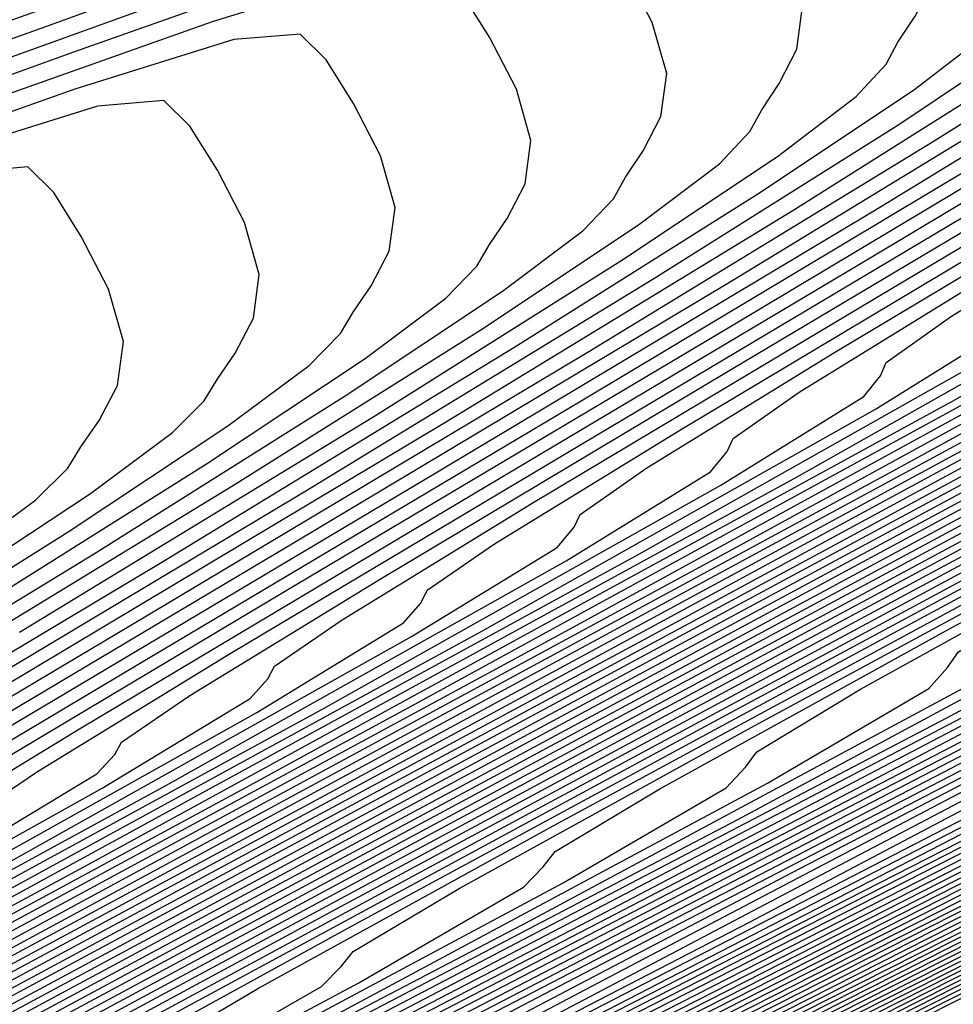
# Model space of a CAD drawing. Extents: x 3249832 to 3255657, y 13789405 to 13793316.
# Tile 466 of 656: x 3254727.08 to 3254730.34, y 13790595.91 to 13790599.34. Entities that reach past the tile are written whole.
import ezdxf

# ---------------------------------------------------------------- set-up
doc = ezdxf.new("R2010")
doc.units = 0
doc.header["$LTSCALE"] = 100
doc.header["$MEASUREMENT"] = 0
for name, color, linetype in [('GRATIO_CON', 10, 'CONTINUOUS'), ('GRATIO_ICON', 7, 'CONTINUOUS'), ('TARGETS_EAST', 7, 'CONTINUOUS')]:
    doc.layers.add(name, color=color, linetype=linetype)

# ---------------------------------------------------------------- blocks, each defined once
blk = doc.blocks.new('Gratio_032316_contours')
at = {"layer": 'GRATIO_CON', "color": 1, "linetype": 'Continuous', "flags": 128}
for points in [[(3254686.5494, 13790574.5139), (3254694.7957, 13790578.466), (3254702.0703, 13790581.9589), (3254707.8835, 13790584.7544), (3254711.9397, 13790586.7079), (3254714.2907, 13790587.8464), (3254716.3774, 13790588.8837), (3254719.9879, 13790590.7055), (3254726.3253, 13790593.905), (3254734.251, 13790597.9066), (3254742.0413, 13790601.8426), (3254748.2824, 13790605.0018)], [(3254687.5668, 13790575.0197), (3254695.7715, 13790578.9516), (3254702.8378, 13790582.344), (3254708.3569, 13790584.9979), (3254712.1472, 13790586.8234), (3254714.3412, 13790587.8862), (3254716.3265, 13790588.8738), (3254719.8043, 13790590.6289), (3254725.9199, 13790593.7165), (3254733.5931, 13790597.5908), (3254741.1877, 13790601.428), (3254747.3531, 13790604.5492)], [(3254688.5842, 13790575.5255), (3254696.7473, 13790579.4371), (3254703.6054, 13790582.7292), (3254708.8303, 13790585.2414), (3254712.3547, 13790586.9389), (3254714.3917, 13790587.9261), (3254716.2755, 13790588.8639), (3254719.6207, 13790590.5522), (3254725.5145, 13790593.528), (3254732.9352, 13790597.2749), (3254740.334, 13790601.0134), (3254746.4237, 13790604.0966)], [(3254689.6015, 13790576.0313), (3254697.7231, 13790579.9226), (3254704.3729, 13790583.1143), (3254709.3036, 13790585.4849), (3254712.5622, 13790587.0544), (3254714.4422, 13790587.966), (3254716.2246, 13790588.8539), (3254719.4371, 13790590.4756), (3254725.1091, 13790593.3394), (3254732.2773, 13790596.959), (3254739.4803, 13790600.5988), (3254745.4944, 13790603.644)], [(3254691.6363, 13790577.0429), (3254699.6748, 13790580.8937), (3254705.908, 13790583.8846), (3254710.2504, 13790585.9718), (3254712.9771, 13790587.2855), (3254714.5432, 13790588.0457), (3254716.1228, 13790588.834), (3254719.0698, 13790590.3223), (3254724.2982, 13790592.9624), (3254730.9614, 13790596.3272), (3254737.7729, 13790599.7696), (3254743.6357, 13790602.7387), (3254748.2126, 13790605.0675)], [(3254692.6536, 13790577.5487), (3254700.6506, 13790581.3793), (3254706.6756, 13790584.2697), (3254710.7238, 13790586.2153), (3254713.1846, 13790587.401), (3254714.5937, 13790588.0856), (3254716.0719, 13790588.8241), (3254718.8862, 13790590.2456), (3254723.8928, 13790592.7739), (3254730.3035, 13790596.0113), (3254736.9192, 13790599.355), (3254742.7064, 13790602.2861), (3254747.295, 13790604.6208)], [(3254685.2107, 13790574.0117), (3254693.671, 13790578.0546), (3254701.6264, 13790581.8648), (3254707.4431, 13790584.6548), (3254711.1972, 13790586.4588), (3254713.3921, 13790587.5165), (3254714.6442, 13790588.1255), (3254716.0209, 13790588.8142), (3254718.7026, 13790590.169), (3254723.4874, 13790592.5853), (3254729.6456, 13790595.6954), (3254736.0655, 13790598.9404), (3254741.777, 13790601.8334), (3254746.3775, 13790604.1742)], [(3254686.1555, 13790574.4828), (3254694.6884, 13790578.5604), (3254702.6022, 13790582.3504), (3254708.2106, 13790585.04), (3254711.6706, 13790586.7023), (3254713.5996, 13790587.6321), (3254714.6947, 13790588.1653), (3254715.97, 13790588.8042), (3254718.519, 13790590.0923), (3254723.082, 13790592.3968), (3254728.9877, 13790595.3795), (3254735.2118, 13790598.5259), (3254740.8477, 13790601.3808), (3254745.4599, 13790603.7275)], [(3254688.0451, 13790575.4249), (3254696.7231, 13790579.572), (3254704.5538, 13790583.3214), (3254709.7457, 13790585.8102), (3254712.6173, 13790587.189), (3254714.0145, 13790587.8622), (3254714.6772, 13790588.1834), (3254714.921, 13790588.3035), (3254714.9555, 13790588.3228), (3254715.0737, 13790588.3847), (3254715.9023, 13790588.8045), (3254718.1514, 13790589.9405), (3254722.271, 13790592.0202), (3254727.6719, 13790594.7478), (3254733.5044, 13790597.6967), (3254738.989, 13790600.4756), (3254743.6248, 13790602.8341), (3254746.9805, 13790604.5574)], [(3254688.9898, 13790575.8959), (3254697.7405, 13790580.0778), (3254705.5297, 13790583.8072), (3254710.5133, 13790586.1957), (3254713.0907, 13790587.4331), (3254714.222, 13790587.9784), (3254714.7343, 13790588.2272), (3254714.9226, 13790588.3206), (3254714.9492, 13790588.336), (3254715.0608, 13790588.3945), (3254715.8434, 13790588.791), (3254717.9677, 13790589.864), (3254721.8656, 13790591.8317), (3254727.0139, 13790594.4319), (3254732.6507, 13790597.2821), (3254738.0597, 13790600.0229), (3254742.7072, 13790602.3875), (3254746.1055, 13790604.1319)], [(3254689.9346, 13790576.367), (3254698.7579, 13790580.5836), (3254706.5055, 13790584.2927), (3254711.2809, 13790586.5807), (3254713.5641, 13790587.6764), (3254714.4295, 13790588.0938), (3254714.7913, 13790588.2703), (3254714.9242, 13790588.3372), (3254714.9428, 13790588.3489), (3254715.0479, 13790588.4041), (3254715.7845, 13790588.7774), (3254717.7841, 13790589.7874), (3254721.4602, 13790591.6432), (3254726.356, 13790594.116), (3254731.797, 13790596.8675), (3254737.1303, 13790599.5703), (3254741.7897, 13790601.9408), (3254745.2304, 13790603.7063)], [(3254690.8794, 13790576.838), (3254699.7752, 13790581.0894), (3254707.4813, 13790584.7781), (3254712.0484, 13790586.9658), (3254714.0375, 13790587.9198), (3254714.637, 13790588.2092), (3254714.8484, 13790588.3135), (3254714.9258, 13790588.3538), (3254714.9365, 13790588.3618), (3254715.0349, 13790588.4138), (3254715.7256, 13790588.7638), (3254717.6004, 13790589.7108), (3254721.0548, 13790591.4547), (3254725.6981, 13790593.8001), (3254730.9433, 13790596.4529), (3254736.201, 13790599.1177), (3254740.8721, 13790601.4941), (3254744.3553, 13790603.2808), (3254746.3031, 13790604.3029)], [(3254692.4887, 13790577.6457), (3254701.3754, 13790581.893), (3254708.9279, 13790585.5089), (3254713.1479, 13790587.5316), (3254714.7022, 13790588.2788), (3254714.9237, 13790588.3879), (3254715.009, 13790588.4331), (3254715.6077, 13790588.7367), (3254717.2331, 13790589.5577), (3254720.2439, 13790591.0777), (3254724.3823, 13790593.1684), (3254729.2359, 13790595.6237), (3254734.3423, 13790598.2124), (3254739.037, 13790600.6008), (3254742.6052, 13790602.4297), (3254744.6092, 13790603.4787), (3254745.7211, 13790604.0829)], [(3254685.5623, 13790574.3682), (3254692.9579, 13790577.8894), (3254701.6558, 13790582.0461), (3254709.0481, 13790585.5838), (3254713.1792, 13790587.561), (3254714.7014, 13790588.2896), (3254714.9188, 13790588.3948), (3254714.9975, 13790588.4372), (3254715.5498, 13790588.7195), (3254717.0499, 13790589.4795), (3254719.8386, 13790590.8887), (3254723.7244, 13790592.8524), (3254728.3822, 13790595.2091), (3254733.413, 13790597.7598), (3254738.1195, 13790600.1541), (3254741.7301, 13790602.0041), (3254743.7623, 13790603.0666), (3254744.8898, 13790603.6778)], [(3254686.1924, 13790574.6882), (3254693.4274, 13790578.1329), (3254701.9363, 13790582.1993), (3254709.1682, 13790585.6599), (3254713.2098, 13790587.5938), (3254714.6992, 13790588.3063), (3254714.9121, 13790588.4088), (3254714.9844, 13790588.4475), (3254715.4908, 13790588.7062), (3254716.8662, 13790589.403), (3254719.4332, 13790590.7003), (3254723.0664, 13790592.5365), (3254727.5286, 13790594.7946), (3254732.4837, 13790597.3072), (3254737.2019, 13790599.7074), (3254740.855, 13790601.5786), (3254742.9154, 13790602.6545), (3254744.0584, 13790603.2727), (3254745.2603, 13790603.921)], [(3254686.8224, 13790575.0082), (3254693.8968, 13790578.3764), (3254702.2169, 13790582.3524), (3254709.2883, 13790585.736), (3254713.2404, 13790587.6267), (3254714.6969, 13790588.3229), (3254714.9054, 13790588.4228), (3254714.9712, 13790588.4578), (3254715.4318, 13790588.693), (3254716.6825, 13790589.3266), (3254719.0277, 13790590.5118), (3254722.4085, 13790592.2206), (3254726.6749, 13790594.38), (3254731.5543, 13790596.8545), (3254736.2844, 13790599.2608), (3254739.9799, 13790601.153), (3254742.0685, 13790602.2424), (3254743.2271, 13790602.8675), (3254744.4453, 13790603.5235), (3254746.4302, 13790604.5655)], [(3254688.0825, 13790575.6481), (3254694.8356, 13790578.8633), (3254702.778, 13790582.6587), (3254709.5285, 13790585.8883), (3254713.3016, 13790587.6925), (3254714.6925, 13790588.3563), (3254714.8919, 13790588.4508), (3254714.9449, 13790588.4784), (3254715.3138, 13790588.6665), (3254716.3151, 13790589.1737), (3254718.2169, 13790590.1349), (3254721.0927, 13790591.5889), (3254724.9675, 13790593.5508), (3254729.6956, 13790595.9493), (3254734.4493, 13790598.3674), (3254738.2298, 13790600.3019), (3254740.3746, 13790601.4183), (3254741.5643, 13790602.0572), (3254742.8154, 13790602.7285), (3254744.8542, 13790603.7972)], [(3254688.7126, 13790575.9681), (3254695.3051, 13790579.1068), (3254703.0585, 13790582.8118), (3254709.6486, 13790585.9644), (3254713.3321, 13790587.7254), (3254714.6902, 13790588.373), (3254714.8852, 13790588.4648), (3254714.9318, 13790588.4887), (3254715.2548, 13790588.6532), (3254716.1314, 13790589.0973), (3254717.8114, 13790589.9464), (3254720.4348, 13790591.273), (3254724.1138, 13790593.1362), (3254728.7663, 13790595.4966), (3254733.5317, 13790597.9207), (3254737.3547, 13790599.8764), (3254739.5277, 13790601.0062), (3254740.733, 13790601.6521), (3254742.0005, 13790602.331), (3254744.0662, 13790603.4131), (3254746.4898, 13790604.6831)], [(3254689.3426, 13790576.2881), (3254695.7745, 13790579.3503), (3254703.3391, 13790582.965), (3254709.7687, 13790586.0406), (3254713.3627, 13790587.7583), (3254714.688, 13790588.3896), (3254714.8784, 13790588.4788), (3254714.9186, 13790588.4989), (3254715.1958, 13790588.64), (3254715.9477, 13790589.0209), (3254717.406, 13790589.758), (3254719.7768, 13790590.9571), (3254723.2601, 13790592.7216), (3254727.837, 13790595.044), (3254732.6141, 13790597.4741), (3254736.4797, 13790599.4508), (3254738.6808, 13790600.5941), (3254739.9016, 13790601.247), (3254741.1856, 13790601.9335), (3254743.2781, 13790603.029), (3254745.7336, 13790604.3149)], [(3254689.9727, 13790576.6081), (3254696.2439, 13790579.5938), (3254703.6196, 13790583.1181), (3254709.8888, 13790586.1167), (3254713.3933, 13790587.7912), (3254714.6858, 13790588.4063), (3254714.8717, 13790588.4927), (3254714.9055, 13790588.5092), (3254715.1367, 13790588.6267), (3254715.764, 13790588.9444), (3254717.0006, 13790589.5695), (3254719.1189, 13790590.6412), (3254722.4064, 13790592.307), (3254726.9076, 13790594.5914), (3254731.6966, 13790597.0274), (3254735.6046, 13790599.0253), (3254737.8339, 13790600.182), (3254739.0703, 13790600.8418), (3254740.3706, 13790601.5359), (3254742.4901, 13790602.6448), (3254744.9774, 13790603.9467)], [(3254691.2328, 13790577.248), (3254697.1828, 13790580.0808), (3254704.1807, 13790583.4244), (3254710.129, 13790586.269), (3254713.4545, 13790587.8569), (3254714.6813, 13790588.4397), (3254714.8582, 13790588.5207), (3254714.8792, 13790588.5298), (3254715.0187, 13790588.6002), (3254715.3966, 13790588.7916), (3254716.1897, 13790589.1926), (3254717.8031, 13790590.0095), (3254720.699, 13790591.4778), (3254725.0489, 13790593.6861), (3254729.8615, 13790596.1341), (3254733.8544, 13790598.1742), (3254736.14, 13790599.3578), (3254737.4076, 13790600.0316), (3254738.7408, 13790600.7409), (3254740.9141, 13790601.8765), (3254743.4649, 13790603.2103), (3254745.6215, 13790604.3595)], [(3254724.1196, 13790593.2335), (3254728.9439, 13790595.6874), (3254732.9794, 13790597.7486), (3254735.2931, 13790598.9457), (3254736.5762, 13790599.6264), (3254737.9258, 13790600.3434), (3254740.1261, 13790601.4924), (3254742.7087, 13790602.8421), (3254744.8926, 13790604.0046)], [(3254723.1903, 13790592.7809), (3254728.0264, 13790595.2407), (3254732.1043, 13790597.3231), (3254734.4462, 13790598.5336), (3254735.7448, 13790599.2213), (3254737.1109, 13790599.9459), (3254739.3381, 13790601.1082), (3254741.9525, 13790602.4739), (3254744.1637, 13790603.6497), (3254745.3795, 13790604.3396)], [(3254690.0632, 13790576.7709), (3254693.123, 13790578.2079), (3254698.591, 13790580.8113), (3254705.0221, 13790583.884), (3254710.4885, 13790586.4982), (3254713.5444, 13790587.9574), (3254714.6719, 13790588.4924), (3254714.8349, 13790588.5658), (3254714.9582, 13790588.6248), (3254715.8092, 13790589.0544), (3254718.1159, 13790590.2241), (3254722.2424, 13790592.3192), (3254727.097, 13790594.7881), (3254731.2239, 13790596.8948), (3254733.5977, 13790598.1207), (3254734.9133, 13790598.8161), (3254736.296, 13790599.5483), (3254738.55, 13790600.7241), (3254741.1963, 13790602.1057), (3254743.4348, 13790603.2948), (3254744.6662, 13790603.9913), (3254745.0955, 13790604.2901)], [(3254726.0488, 13790594.2943), (3254729.8279, 13790596.2235), (3254732.0087, 13790597.3498), (3254733.2637, 13790598.0124), (3254734.6661, 13790598.7533), (3254736.974, 13790599.9558), (3254739.6839, 13790601.3694), (3254741.9769, 13790602.585), (3254743.2398, 13790603.2949), (3254743.6817, 13790603.5966), (3254743.7175, 13790603.689), (3254743.7354, 13790603.7605), (3254744.0182, 13790603.959), (3254744.8221, 13790604.4219)], [(3254725.5247, 13790594.0474), (3254729.1299, 13790595.8879), (3254731.2143, 13790596.9644), (3254732.4389, 13790597.6106), (3254733.8512, 13790598.3558), (3254736.186, 13790599.5716), (3254738.9277, 13790601.0012), (3254741.248, 13790602.23), (3254742.5266, 13790602.9467), (3254742.9749, 13790603.2499), (3254743.0122, 13790603.3413), (3254743.0312, 13790603.4119), (3254743.3179, 13790603.6114), (3254744.1316, 13790604.0787), (3254745.6476, 13790604.909)], [(3254725.0006, 13790593.8006), (3254728.4319, 13790595.5522), (3254730.4198, 13790596.5789), (3254731.6141, 13790597.2088), (3254733.0362, 13790597.9583), (3254735.398, 13790599.1875), (3254738.1715, 13790600.633), (3254740.5191, 13790601.8751), (3254741.8134, 13790602.5984), (3254742.268, 13790602.9031), (3254742.3069, 13790602.9935), (3254742.327, 13790603.0633), (3254742.6177, 13790603.2637), (3254743.4411, 13790603.7356), (3254744.9748, 13790604.5749)], [(3254724.4765, 13790593.5537), (3254727.7338, 13790595.2166), (3254729.6254, 13790596.1934), (3254730.7893, 13790596.807), (3254732.2213, 13790597.5607), (3254734.6099, 13790598.8034), (3254737.4153, 13790600.2648), (3254739.7902, 13790601.5202), (3254741.1002, 13790602.2502), (3254741.5612, 13790602.5564), (3254741.6016, 13790602.6458), (3254741.6228, 13790602.7147), (3254741.9174, 13790602.9161), (3254742.7506, 13790603.3925), (3254744.302, 13790604.2409), (3254746.4073, 13790605.3777)], [(3254726.3378, 13790594.5453), (3254728.0364, 13790595.4225), (3254729.1397, 13790596.0034), (3254730.5914, 13790596.7657), (3254733.0339, 13790598.0351), (3254735.9029, 13790599.5284), (3254738.3324, 13790600.8104), (3254739.6738, 13790601.5537), (3254740.1474, 13790601.863), (3254740.191, 13790601.9504), (3254740.2145, 13790602.0175), (3254740.5169, 13790602.2209), (3254741.3696, 13790602.7062), (3254742.9564, 13790603.5729), (3254745.1093, 13790604.735)], [(3254725.6398, 13790594.2097), (3254727.242, 13790595.0371), (3254728.3149, 13790595.6016), (3254729.7765, 13790596.3682), (3254732.2459, 13790597.6509), (3254735.1467, 13790599.1602), (3254737.6035, 13790600.4555), (3254738.9606, 13790601.2055), (3254739.4406, 13790601.5162), (3254739.4857, 13790601.6027), (3254739.5103, 13790601.6689), (3254739.8166, 13790601.8732), (3254740.6791, 13790602.3631), (3254742.2835, 13790603.2388), (3254744.4603, 13790604.4136), (3254746.951, 13790605.7536)], [(3254726.4475, 13790594.6516), (3254727.4901, 13790595.1998), (3254728.9615, 13790595.9707), (3254731.4579, 13790597.2668), (3254734.3904, 13790598.792), (3254736.8745, 13790600.1006), (3254738.2473, 13790600.8573), (3254738.7337, 13790601.1695), (3254738.7804, 13790601.255), (3254738.8061, 13790601.3203), (3254739.1163, 13790601.5256), (3254739.9886, 13790602.0199), (3254741.6107, 13790602.9048), (3254743.8113, 13790604.0922), (3254746.3292, 13790605.4468)], [(3254726.6653, 13790594.798), (3254728.1466, 13790595.5731), (3254730.6698, 13790596.8826), (3254733.6342, 13790598.4238), (3254736.1456, 13790599.7456), (3254737.5341, 13790600.5091), (3254738.0268, 13790600.8228), (3254738.0751, 13790600.9073), (3254738.1019, 13790600.9716), (3254738.4161, 13790601.178), (3254739.2981, 13790601.6768), (3254740.9379, 13790602.5708), (3254743.1622, 13790603.7708), (3254745.7073, 13790605.14)], [(3254726.5167, 13790594.7781), (3254729.0938, 13790596.1143), (3254732.1218, 13790597.6874), (3254734.6878, 13790599.0358), (3254736.1077, 13790599.8126), (3254736.6131, 13790600.1293), (3254736.6645, 13790600.2119), (3254736.6935, 13790600.2744), (3254737.0155, 13790600.4827), (3254737.9171, 13790600.9906), (3254739.5923, 13790601.9027), (3254741.8642, 13790603.128), (3254744.4636, 13790604.5264), (3254747.1108, 13790605.9534)], [(3254725.7018, 13790594.3806), (3254728.3058, 13790595.7302), (3254731.3656, 13790597.3192), (3254733.9589, 13790598.6809), (3254735.3945, 13790599.4644), (3254735.9062, 13790599.7826), (3254735.9592, 13790599.8642), (3254735.9893, 13790599.9258), (3254736.3152, 13790600.1351), (3254737.2266, 13790600.6474), (3254738.9195, 13790601.5687), (3254741.2152, 13790602.8067), (3254743.8418, 13790604.2196), (3254746.5167, 13790605.6615)], [(3254724.8869, 13790593.9831), (3254727.5178, 13790595.346), (3254730.6094, 13790596.951), (3254733.23, 13790598.326), (3254734.6813, 13790599.1162), (3254735.1994, 13790599.4358), (3254735.2539, 13790599.5165), (3254735.2851, 13790599.5772), (3254735.615, 13790599.7875), (3254736.5361, 13790600.3043), (3254738.2467, 13790601.2347), (3254740.5662, 13790602.4853), (3254743.2199, 13790603.9128), (3254745.9225, 13790605.3696)], [(3254726.7297, 13790594.9619), (3254729.8532, 13790596.5828), (3254732.5011, 13790597.9711), (3254733.9681, 13790598.7679), (3254734.4925, 13790599.0891), (3254734.5486, 13790599.1688), (3254734.5809, 13790599.2286), (3254734.9147, 13790599.4398), (3254735.8456, 13790599.9612), (3254737.5738, 13790600.9006), (3254739.9172, 13790602.1639), (3254742.5981, 13790603.606), (3254745.3284, 13790605.0776)], [(3254725.1537, 13790594.1936), (3254728.3408, 13790595.8464), (3254731.0432, 13790597.2612), (3254732.5416, 13790598.0715), (3254733.0788, 13790598.3956), (3254733.138, 13790598.4734), (3254733.1725, 13790598.5314), (3254733.5142, 13790598.7446), (3254734.4647, 13790599.2749), (3254736.2282, 13790600.2326), (3254738.6192, 13790601.5211), (3254741.3544, 13790602.9924), (3254744.14, 13790604.4938), (3254746.6389, 13790605.8542)], [(3254724.3657, 13790593.8095), (3254727.5846, 13790595.4782), (3254730.3143, 13790596.9063), (3254731.8284, 13790597.7233), (3254732.3719, 13790598.0489), (3254732.4327, 13790598.1257), (3254732.4683, 13790598.1828), (3254732.8139, 13790598.397), (3254733.7742, 13790598.9318), (3254735.5554, 13790599.8985), (3254737.9702, 13790601.1997), (3254740.7326, 13790602.6856), (3254743.5459, 13790604.2018), (3254746.0696, 13790605.5755)], [(3254726.8284, 13790595.11), (3254729.5854, 13790596.5514), (3254731.1152, 13790597.375), (3254731.6651, 13790597.7022), (3254731.7274, 13790597.7779), (3254731.7641, 13790597.8342), (3254732.1136, 13790598.0493), (3254733.0837, 13790598.5886), (3254734.8826, 13790599.5645), (3254737.3212, 13790600.8783), (3254740.1107, 13790602.3788), (3254742.9517, 13790603.9099), (3254745.5004, 13790605.2968)], [(3254726.0722, 13790594.7418), (3254728.8565, 13790596.1965), (3254730.402, 13790597.0268), (3254730.9582, 13790597.3554), (3254731.0222, 13790597.4302), (3254731.0599, 13790597.4856), (3254731.4133, 13790597.7017), (3254732.3932, 13790598.2455), (3254734.2098, 13790599.2305), (3254736.6721, 13790600.557), (3254739.4889, 13790602.072), (3254742.3576, 13790603.618), (3254744.9312, 13790605.0181)], [(3254724.5597, 13790594.0055), (3254727.3987, 13790595.4866), (3254728.9756, 13790596.3303), (3254729.5445, 13790596.662), (3254729.6116, 13790596.7348), (3254729.6515, 13790596.7883), (3254730.0128, 13790597.0065), (3254731.0122, 13790597.5592), (3254732.8641, 13790598.5624), (3254735.3741, 13790599.9142), (3254738.2452, 13790601.4584), (3254741.1692, 13790603.0341), (3254743.7928, 13790604.4607), (3254745.7514, 13790605.5527)], [(3254726.6698, 13790595.1317), (3254728.2624, 13790595.9821), (3254728.8376, 13790596.3152), (3254728.9063, 13790596.3871), (3254728.9473, 13790596.4397), (3254729.3125, 13790596.6588), (3254730.3217, 13790597.2161), (3254732.1913, 13790598.2284), (3254734.7251, 13790599.5928), (3254737.6234, 13790601.1516), (3254740.5751, 13790602.7422), (3254743.2236, 13790604.1819), (3254745.201, 13790605.2835)], [(3254725.9781, 13790594.796), (3254727.5602, 13790595.6396), (3254728.1321, 13790595.9692), (3254728.201, 13790596.0394), (3254728.2432, 13790596.0911), (3254728.6123, 13790596.3112), (3254729.6312, 13790596.873), (3254731.5185, 13790597.8944), (3254734.0761, 13790599.2714), (3254737.0015, 13790600.8448), (3254739.9809, 13790602.4502), (3254742.6544, 13790603.9032), (3254744.6507, 13790605.0144), (3254745.719, 13790605.6546)], [(3254726.8879, 13790595.3125), (3254727.4304, 13790595.6251), (3254727.4957, 13790595.6917), (3254727.539, 13790595.7425), (3254727.912, 13790595.9636), (3254728.9407, 13790596.5299), (3254730.8457, 13790597.5603), (3254733.4271, 13790598.95), (3254736.3797, 13790600.538), (3254739.3867, 13790602.1583), (3254742.0852, 13790603.6245), (3254744.1004, 13790604.7453), (3254745.1792, 13790605.3901)], [(3254726.5114, 13790595.2683), (3254727.5597, 13790595.8436), (3254729.5001, 13790596.8923), (3254732.1291, 13790598.3073), (3254735.136, 13790599.9244), (3254738.1984, 13790601.5744), (3254740.9468, 13790603.0671), (3254742.9997, 13790604.207), (3254744.0997, 13790604.8611), (3254744.4835, 13790605.1454), (3254744.5116, 13790605.2382), (3254744.5122, 13790605.3046), (3254744.6836, 13790605.4556), (3254745.1918, 13790605.789)], [(3254726.8692, 13790595.5005), (3254728.8273, 13790596.5582), (3254731.4801, 13790597.9859), (3254734.5142, 13790599.6176), (3254737.6043, 13790601.2825), (3254740.3776, 13790602.7884), (3254742.4494, 13790603.9379), (3254743.5599, 13790604.5966), (3254743.948, 13790604.8818), (3254743.9772, 13790604.9739), (3254743.9785, 13790605.0395), (3254744.152, 13790605.1909), (3254744.6652, 13790605.5266), (3254745.6126, 13790606.1037)], [(3254726.1787, 13790595.1573), (3254728.1544, 13790596.2242), (3254730.8311, 13790597.6645), (3254733.8923, 13790599.3108), (3254737.0101, 13790600.9906), (3254739.8083, 13790602.5097), (3254741.8991, 13790603.6688), (3254743.0202, 13790604.3321), (3254743.4125, 13790604.6182), (3254743.4428, 13790604.7095), (3254743.4448, 13790604.7744), (3254743.6204, 13790604.9262), (3254744.1386, 13790605.2643), (3254745.0947, 13790605.8461)], [(3254725.4882, 13790594.8142), (3254727.4816, 13790595.8902), (3254730.1821, 13790597.3431), (3254733.2705, 13790599.004), (3254736.4159, 13790600.6987), (3254739.2391, 13790602.231), (3254741.3488, 13790603.3996), (3254742.4804, 13790604.0675), (3254742.877, 13790604.3547), (3254742.9084, 13790604.4452), (3254742.9111, 13790604.5093), (3254743.0888, 13790604.6615), (3254743.612, 13790605.0019), (3254744.5768, 13790605.5886), (3254745.7826, 13790606.31)], [(3254726.136, 13790595.2221), (3254728.884, 13790596.7003), (3254732.0268, 13790598.3905), (3254735.2276, 13790600.1148), (3254738.1007, 13790601.6735), (3254740.2481, 13790602.8614), (3254741.4009, 13790603.5385), (3254741.806, 13790603.8275), (3254741.8396, 13790603.9165), (3254741.8437, 13790603.9792), (3254742.0257, 13790604.132), (3254742.5588, 13790604.4772), (3254743.541, 13790605.0735), (3254744.7681, 13790605.8073)], [(3254725.4632, 13790594.8881), (3254728.235, 13790596.3789), (3254731.405, 13790598.0837), (3254734.6335, 13790599.8229), (3254737.5315, 13790601.3948), (3254739.6978, 13790602.5923), (3254740.8611, 13790603.274), (3254741.2705, 13790603.5639), (3254741.3051, 13790603.6521), (3254741.31, 13790603.7141), (3254741.4941, 13790603.8673), (3254742.0322, 13790604.2148), (3254743.023, 13790604.816), (3254744.2609, 13790605.556), (3254745.4639, 13790606.2766)], [(3254724.7904, 13790594.5541), (3254727.586, 13790596.0576), (3254730.7831, 13790597.7769), (3254734.0393, 13790599.5309), (3254736.9623, 13790601.1161), (3254739.1475, 13790602.3231), (3254740.3214, 13790603.0095), (3254740.735, 13790603.3004), (3254740.7707, 13790603.3878), (3254740.7763, 13790603.449), (3254740.9625, 13790603.6026), (3254741.5056, 13790603.9525), (3254742.5051, 13790604.5584), (3254743.7537, 13790605.3047), (3254744.967, 13790606.0314)], [(3254726.937, 13790595.7362), (3254730.1613, 13790597.4701), (3254733.4451, 13790599.239), (3254736.3931, 13790600.8374), (3254738.5972, 13790602.054), (3254739.7816, 13790602.745), (3254740.1996, 13790603.0368), (3254740.2363, 13790603.1234), (3254740.2426, 13790603.1839), (3254740.4309, 13790603.3379), (3254740.979, 13790603.6901), (3254741.9872, 13790604.3009), (3254743.2464, 13790605.0534), (3254744.4701, 13790605.7863), (3254745.4248, 13790606.3694)], [(3254725.639, 13790595.0934), (3254728.9176, 13790596.8565), (3254732.2568, 13790598.6551), (3254735.2547, 13790600.28), (3254737.4965, 13790601.5157), (3254738.7021, 13790602.216), (3254739.1286, 13790602.5096), (3254739.1675, 13790602.5947), (3254739.1753, 13790602.6537), (3254739.3678, 13790602.8085), (3254739.9258, 13790603.1654), (3254740.9514, 13790603.7858), (3254742.2319, 13790604.5507), (3254743.4762, 13790605.2959), (3254744.4471, 13790605.8888), (3254745.1243, 13790606.3232)], [(3254724.99, 13790594.772), (3254728.2958, 13790596.5497), (3254731.6627, 13790598.3632), (3254734.6855, 13790600.0013), (3254736.9462, 13790601.2466), (3254738.1623, 13790601.9514), (3254738.5931, 13790602.2461), (3254738.6331, 13790602.3303), (3254738.6416, 13790602.3886), (3254738.8362, 13790602.5437), (3254739.3992, 13790602.903), (3254740.4335, 13790603.5283), (3254741.7247, 13790604.2994), (3254742.9793, 13790605.0508), (3254743.9582, 13790605.6485), (3254744.6412, 13790606.0863), (3254745.0626, 13790606.3893)], [(3254724.341, 13790594.4506), (3254727.6739, 13790596.2429), (3254731.0685, 13790598.0713), (3254734.1162, 13790599.7226), (3254736.3959, 13790600.9775), (3254737.6226, 13790601.6869), (3254738.0576, 13790601.9825), (3254738.0987, 13790602.066), (3254738.1079, 13790602.1235), (3254738.3046, 13790602.279), (3254738.8726, 13790602.6406), (3254739.9155, 13790603.2707), (3254741.2175, 13790604.0481), (3254742.4824, 13790604.8056), (3254743.4694, 13790605.4082), (3254744.1581, 13790605.8493), (3254744.5832, 13790606.1542), (3254744.7888, 13790606.3504)], [(3254727.0521, 13790595.9361), (3254730.4743, 13790597.7793), (3254733.547, 13790599.4439), (3254735.8456, 13790600.7084), (3254737.0828, 13790601.4224), (3254737.5221, 13790601.7189), (3254737.5642, 13790601.8016), (3254737.5742, 13790601.8585), (3254737.773, 13790602.0143), (3254738.346, 13790602.3783)], [(3254725.8084, 13790595.3225), (3254729.286, 13790597.1955), (3254732.4086, 13790598.8864), (3254734.7449, 13790600.1701), (3254736.0033, 13790600.8934), (3254736.4511, 13790601.1918), (3254736.4954, 13790601.2729), (3254736.5068, 13790601.3283), (3254736.7099, 13790601.4849), (3254737.2928, 13790601.8536), (3254738.3618, 13790602.4981)], [(3254725.1866, 13790595.0157), (3254728.6918, 13790596.9035), (3254731.8394, 13790598.6077), (3254734.1946, 13790599.901), (3254735.4635, 13790600.6289), (3254735.9156, 13790600.9282), (3254735.961, 13790601.0086), (3254735.9731, 13790601.0632), (3254736.1783, 13790601.2202), (3254736.7662, 13790601.5912), (3254737.8439, 13790602.2406), (3254739.1885, 13790603.0428)], [(3254724.6294, 13790594.7436), (3254728.1169, 13790596.6219), (3254731.2726, 13790598.3303), (3254733.6443, 13790599.6319), (3254734.9238, 13790600.3644), (3254735.3801, 13790600.6646), (3254735.4266, 13790600.7442), (3254735.4394, 13790600.7981), (3254735.6467, 13790600.9555), (3254736.2396, 13790601.3288), (3254737.326, 13790601.983), (3254738.6813, 13790602.7915)], [(3254724.1231, 13790594.4989), (3254727.5569, 13790596.3484), (3254730.7077, 13790598.0539), (3254733.0939, 13790599.3627), (3254734.384, 13790600.0999), (3254734.8446, 13790600.4011), (3254734.8922, 13790600.4798), (3254734.9057, 13790600.533), (3254735.1151, 13790600.6907), (3254735.713, 13790601.0665), (3254736.808, 13790601.7255), (3254738.174, 13790602.5402)], [(3254726.4371, 13790595.8013), (3254729.5778, 13790597.5011), (3254731.9933, 13790598.8245), (3254733.3045, 13790599.5708), (3254733.7736, 13790599.8739), (3254733.8233, 13790599.9511), (3254733.8383, 13790600.0028), (3254734.052, 13790600.1613), (3254734.6598, 13790600.5418), (3254735.7722, 13790601.2104), (3254737.1595, 13790602.0375), (3254738.507, 13790602.8443)], [(3254725.8771, 13790595.5277), (3254729.0129, 13790597.2246), (3254731.443, 13790598.5553), (3254732.7647, 13790599.3063), (3254733.2382, 13790599.6103), (3254733.2889, 13790599.6868), (3254733.3046, 13790599.7378), (3254733.5204, 13790599.8966), (3254734.1332, 13790600.2794), (3254735.2543, 13790600.9529), (3254736.6523, 13790601.7862), (3254738.01, 13790602.5991), (3254739.0695, 13790603.2456)], [(3254725.3172, 13790595.2542), (3254728.4479, 13790596.9482), (3254730.8927, 13790598.2862), (3254732.225, 13790599.0418), (3254732.7027, 13790599.3468), (3254732.7545, 13790599.4224), (3254732.7709, 13790599.4727), (3254732.9888, 13790599.6319), (3254733.6066, 13790600.017), (3254734.7364, 13790600.6953), (3254736.1451, 13790601.5349), (3254737.5131, 13790602.3539), (3254738.5807, 13790603.0053)], [(3254724.7573, 13790594.9806), (3254727.883, 13790596.6718), (3254730.3423, 13790598.0171), (3254731.6852, 13790598.7773), (3254732.1672, 13790599.0832), (3254732.2201, 13790599.1581), (3254732.2372, 13790599.2076), (3254732.4572, 13790599.3672), (3254733.08, 13790599.7547), (3254734.2185, 13790600.4378), (3254735.6378, 13790601.2835), (3254737.0162, 13790602.1087), (3254738.0918, 13790602.765)], [(3254726.7531, 13790596.119), (3254729.2417, 13790597.4788), (3254730.6057, 13790598.2483), (3254731.0962, 13790598.5561), (3254731.1513, 13790598.6294), (3254731.1699, 13790598.6774), (3254731.3941, 13790598.8377), (3254732.0268, 13790599.2299), (3254733.1826, 13790599.9227), (3254734.6233, 13790600.7809), (3254736.0223, 13790601.6184), (3254737.1141, 13790602.2844), (3254737.8772, 13790602.7691), (3254738.3515, 13790603.0978)], [(3254726.1882, 13790595.8426), (3254728.6914, 13790597.2097), (3254730.0659, 13790597.9838), (3254730.5607, 13790598.2925), (3254730.6169, 13790598.365), (3254730.6362, 13790598.4123), (3254730.8625, 13790598.573), (3254731.5002, 13790598.9676), (3254732.6647, 13790599.6652), (3254734.1161, 13790600.5296), (3254735.5254, 13790601.3732), (3254736.6252, 13790602.0441), (3254737.3941, 13790602.5322), (3254737.8721, 13790602.8627), (3254738.109, 13790603.065)], [(3254725.6233, 13790595.5662), (3254728.141, 13790596.9406), (3254729.5262, 13790597.7192), (3254730.0252, 13790598.0289), (3254730.0824, 13790598.1007), (3254730.1025, 13790598.1472), (3254730.3309, 13790598.3083), (3254730.9736, 13790598.7052), (3254732.1468, 13790599.4076), (3254733.6089, 13790600.2782)], [(3254725.0584, 13790595.2898), (3254727.5907, 13790596.6714), (3254728.9864, 13790597.4547), (3254729.4897, 13790597.7653), (3254729.548, 13790597.8363), (3254729.5688, 13790597.8821), (3254729.7993, 13790598.0436), (3254730.447, 13790598.4429), (3254731.6289, 13790599.1501), (3254733.1016, 13790600.0269)], [(3254726.4901, 13790596.1332), (3254727.9069, 13790596.9257), (3254728.4187, 13790597.2382), (3254728.4792, 13790597.3076), (3254728.5014, 13790597.352), (3254728.7362, 13790597.5142), (3254729.3938, 13790597.9181), (3254730.5931, 13790598.635), (3254732.0871, 13790599.5243), (3254733.5377, 13790600.3926)], [(3254725.9398, 13790595.8641), (3254727.3671, 13790596.6612), (3254727.8832, 13790596.9746), (3254727.9448, 13790597.0432), (3254727.9677, 13790597.0869), (3254728.2046, 13790597.2494), (3254728.8672, 13790597.6558), (3254730.0751, 13790598.3775), (3254731.5799, 13790599.273), (3254733.0408, 13790600.1474)], [(3254726.8274, 13790596.3967), (3254727.3477, 13790596.711), (3254727.4104, 13790596.7789), (3254727.434, 13790596.8218), (3254727.673, 13790596.9847), (3254728.3406, 13790597.3934), (3254729.5572, 13790598.1199), (3254731.0727, 13790599.0216), (3254732.5438, 13790599.9022)], [(3254726.9003, 13790596.5567), (3254727.1414, 13790596.72), (3254727.814, 13790597.1311), (3254729.0393, 13790597.8624), (3254730.5654, 13790598.7703), (3254732.0469, 13790599.6571), (3254733.2031, 13790600.3621)], [(3254726.7608, 13790596.6063), (3254728.0035, 13790597.3473), (3254729.5509, 13790598.2677), (3254731.0531, 13790599.1667), (3254732.2254, 13790599.8815), (3254733.0458, 13790600.3997)], [(3254726.2342, 13790596.344), (3254727.4856, 13790597.0898), (3254729.0437, 13790598.0163), (3254730.5561, 13790598.9216), (3254731.7365, 13790599.6412), (3254732.5627, 13790600.1628)], [(3254726.9676, 13790596.8322), (3254728.5365, 13790597.765), (3254730.0592, 13790598.6764), (3254731.2476, 13790599.4009), (3254732.0795, 13790599.9259), (3254732.5991, 13790600.2766)], [(3254726.4497, 13790596.5747), (3254728.0292, 13790597.5137), (3254729.5623, 13790598.4312), (3254730.7588, 13790599.1606), (3254731.5964, 13790599.6889), (3254732.1198, 13790600.0415), (3254732.3836, 13790600.249)], [(3254727.0147, 13790597.011), (3254728.5684, 13790597.9409), (3254729.781, 13790598.68), (3254730.6301, 13790599.215), (3254731.161, 13790599.5713), (3254731.4293, 13790599.7797), (3254731.5303, 13790599.8934), (3254731.5694, 13790599.9713), (3254731.6274, 13790600.0626), (3254731.6871, 13790600.1797), (3254731.7065, 13790600.3255), (3254731.6575, 13790600.4978), (3254731.5666, 13790600.6731), (3254731.474, 13790600.8226), (3254731.3842, 13790600.9145), (3254731.1594, 13790600.9045), (3254730.626, 13790600.745), (3254729.6931, 13790600.4182), (3254728.6, 13790600.0245), (3254727.6688, 13790599.6942), (3254727.1275, 13790599.5185), (3254726.8283, 13790599.4336)], [(3254726.5075, 13790596.7597), (3254728.0715, 13790597.6957), (3254729.2922, 13790598.4398), (3254730.147, 13790598.9781), (3254730.6817, 13790599.3362), (3254730.9522, 13790599.545), (3254731.0544, 13790599.6584), (3254731.0942, 13790599.7358), (3254731.1529, 13790599.8272), (3254731.213, 13790599.9449), (3254731.2326, 13790600.0917), (3254731.1833, 13790600.2651), (3254731.0919, 13790600.4413), (3254730.9989, 13790600.5913), (3254730.909, 13790600.6829), (3254730.6832, 13790600.6717), (3254730.1468, 13790600.5102), (3254729.2079, 13790600.1807), (3254728.1078, 13790599.784), (3254727.1707, 13790599.4509), (3254726.6262, 13790599.2732)], [(3254726.0003, 13790596.5084), (3254727.5746, 13790597.4506), (3254728.8033, 13790598.1995), (3254729.6638, 13790598.7412), (3254730.2023, 13790599.101), (3254730.4751, 13790599.3103), (3254730.5785, 13790599.4234), (3254730.619, 13790599.5004), (3254730.6783, 13790599.5918), (3254730.7389, 13790599.7101), (3254730.7587, 13790599.8578), (3254730.709, 13790600.0323), (3254730.6171, 13790600.2095), (3254730.5238, 13790600.36), (3254730.4338, 13790600.4513), (3254730.2071, 13790600.4389), (3254729.6675, 13790600.2755), (3254728.7227, 13790599.9432), (3254727.6156, 13790599.5435), (3254726.6725, 13790599.2077)], [(3254727.0777, 13790597.2054), (3254728.3144, 13790597.9592), (3254729.1807, 13790598.5042), (3254729.723, 13790598.8659), (3254729.9979, 13790599.0757), (3254730.1026, 13790599.1884), (3254730.1438, 13790599.2649), (3254730.2037, 13790599.3565), (3254730.2649, 13790599.4753), (3254730.2847, 13790599.6239), (3254730.2348, 13790599.7996), (3254730.1424, 13790599.9778), (3254730.0487, 13790600.1287), (3254729.9585, 13790600.2197), (3254729.7309, 13790600.2061), (3254729.1882, 13790600.0407), (3254728.2376, 13790599.7057), (3254727.1233, 13790599.303), (3254726.1744, 13790598.9645)], [(3254726.0838, 13790596.715), (3254727.3367, 13790597.4786), (3254728.2144, 13790598.0303), (3254728.7642, 13790598.3957), (3254729.0437, 13790598.6063), (3254729.1507, 13790598.7183), (3254729.1934, 13790598.794), (3254729.2546, 13790598.8857), (3254729.3168, 13790599.0057), (3254729.3369, 13790599.1562), (3254729.2863, 13790599.3341), (3254729.1929, 13790599.5142), (3254729.0985, 13790599.6661), (3254729.0081, 13790599.7564), (3254728.7785, 13790599.7406), (3254728.2297, 13790599.5711), (3254727.2672, 13790599.2307), (3254726.1388, 13790598.822)], [(3254726.8478, 13790597.2383), (3254727.7312, 13790597.7934), (3254728.2849, 13790598.1606), (3254728.5666, 13790598.3717), (3254728.6748, 13790598.4833), (3254728.7182, 13790598.5585), (3254728.7801, 13790598.6503), (3254728.8427, 13790598.7709), (3254728.863, 13790598.9224), (3254728.8121, 13790599.1013), (3254728.7182, 13790599.2824), (3254728.6234, 13790599.4348), (3254728.5328, 13790599.5248), (3254728.3023, 13790599.5078), (3254727.7504, 13790599.3363), (3254726.782, 13790598.9932)], [(3254726.359, 13790596.998), (3254727.2481, 13790597.5565), (3254727.8055, 13790597.9255), (3254728.0894, 13790598.137), (3254728.1989, 13790598.2483), (3254728.243, 13790598.3231), (3254728.3055, 13790598.4149), (3254728.3686, 13790598.5361), (3254728.3891, 13790598.6885), (3254728.3379, 13790598.8686), (3254728.2434, 13790599.0507), (3254728.1483, 13790599.2035), (3254728.0576, 13790599.2932), (3254727.8261, 13790599.275), (3254727.2712, 13790599.1016), (3254726.2968, 13790598.7557)], [(3254726.765, 13790597.3195), (3254727.3261, 13790597.6904), (3254727.6123, 13790597.9023), (3254727.723, 13790598.0132), (3254727.7678, 13790598.0876), (3254727.831, 13790598.1796), (3254727.8946, 13790598.3013), (3254727.9151, 13790598.4546), (3254727.8636, 13790598.6358), (3254727.7687, 13790598.8189), (3254727.6732, 13790598.9722), (3254727.5824, 13790599.0615), (3254727.3499, 13790599.0422), (3254726.7919, 13790598.8668)]]:
    blk.add_lwpolyline(points, dxfattribs=at)
at = {"layer": 'GRATIO_ICON', "color": 7, "linetype": 'Continuous', "flags": 128}
for points in [[(3254685.532, 13790574.0081), (3254693.8199, 13790577.9805), (3254701.3027, 13790581.5737), (3254707.4101, 13790584.5109), (3254711.7322, 13790586.5924), (3254714.2402, 13790587.8065), (3254716.4283, 13790588.8937), (3254720.1716, 13790590.7822), (3254726.7307, 13790594.0935), (3254734.909, 13790598.2225), (3254742.895, 13790602.2572), (3254749.2118, 13790605.4545)], [(3254690.6189, 13790576.5371), (3254698.699, 13790580.4082), (3254705.1405, 13790583.4994), (3254709.777, 13790585.7284), (3254712.7697, 13790587.17), (3254714.4927, 13790588.0059), (3254716.1737, 13790588.844), (3254719.2534, 13790590.3989), (3254724.7036, 13790593.1509), (3254731.6194, 13790596.6431), (3254738.6266, 13790600.1842), (3254744.5651, 13790603.1913), (3254749.1301, 13790605.5142)], [(3254687.1003, 13790574.9538), (3254695.7057, 13790579.0662), (3254703.578, 13790582.8359), (3254708.9782, 13790585.4251), (3254712.1439, 13790586.9455), (3254713.807, 13790587.7466), (3254714.6201, 13790588.1401), (3254714.9194, 13790588.2867), (3254714.9619, 13790588.3098), (3254715.0867, 13790588.3751), (3254715.9613, 13790588.8181), (3254718.335, 13790590.0171), (3254722.6765, 13790592.2087), (3254728.3298, 13790595.0637), (3254734.3581, 13790598.1113), (3254739.9184, 13790600.9282), (3254744.5424, 13790603.2808), (3254747.8556, 13790604.983)], [(3254691.8242, 13790577.3091), (3254700.7926, 13790581.5952), (3254708.4571, 13790585.2636), (3254712.8159, 13790587.3508), (3254714.5108, 13790588.1631), (3254714.8444, 13790588.3246), (3254714.9055, 13790588.3566), (3254714.9274, 13790588.3704), (3254714.9301, 13790588.3748), (3254715.022, 13790588.4234), (3254715.6667, 13790588.7503), (3254717.4167, 13790589.6343), (3254720.6493, 13790591.2662), (3254725.0402, 13790593.4842), (3254730.0896, 13790596.0383), (3254735.2717, 13790598.665), (3254739.9546, 13790601.0474), (3254743.4802, 13790602.8552), (3254745.4562, 13790603.8908)], [(3254687.4525, 13790575.3281), (3254694.3662, 13790578.6198), (3254702.4974, 13790582.5055), (3254709.4084, 13790585.8122), (3254713.271, 13790587.6596), (3254714.6947, 13790588.3396), (3254714.8986, 13790588.4368), (3254714.9581, 13790588.4681), (3254715.3728, 13790588.6797), (3254716.4988, 13790589.2502), (3254718.6223, 13790590.3233), (3254721.7506, 13790591.9048), (3254725.8212, 13790593.9654), (3254730.625, 13790596.4019), (3254735.3668, 13790598.8141), (3254739.1049, 13790600.7275), (3254741.2215, 13790601.8303), (3254742.3957, 13790602.4624), (3254743.6304, 13790603.126), (3254745.6422, 13790604.1814)], [(3254690.6028, 13790576.928), (3254696.7133, 13790579.8373), (3254703.9002, 13790583.2712), (3254710.0089, 13790586.1928), (3254713.4239, 13790587.8241), (3254714.6835, 13790588.423), (3254714.865, 13790588.5067), (3254714.8923, 13790588.5195), (3254715.0777, 13790588.6135), (3254715.5803, 13790588.868), (3254716.5951, 13790589.381), (3254718.461, 13790590.3253), (3254721.5527, 13790591.8924), (3254725.9783, 13790594.1388), (3254730.779, 13790596.5807), (3254734.7295, 13790598.5997), (3254736.9869, 13790599.7699), (3254738.2389, 13790600.4367), (3254739.5557, 13790601.1384), (3254741.7021, 13790602.2607), (3254744.2212, 13790603.5785), (3254746.3504, 13790604.7145)], [(3254726.573, 13790594.5409), (3254730.5259, 13790596.559), (3254732.8032, 13790597.7352), (3254734.0885, 13790598.4142), (3254735.481, 13790599.1508), (3254737.762, 13790600.3399), (3254740.4401, 13790601.7375), (3254742.7058, 13790602.9399), (3254743.953, 13790603.6431), (3254744.3886, 13790603.9433), (3254744.4228, 13790604.0367), (3254744.4396, 13790604.1091), (3254744.7185, 13790604.3066), (3254745.5126, 13790604.765)], [(3254727.0358, 13790594.881), (3254728.8309, 13790595.808), (3254729.9645, 13790596.4052), (3254731.4063, 13790597.1632), (3254733.8219, 13790598.4192), (3254736.6591, 13790599.8966), (3254739.0613, 13790601.1653), (3254740.387, 13790601.902), (3254740.8543, 13790602.2097), (3254740.8963, 13790602.2981), (3254740.9186, 13790602.3661), (3254741.2171, 13790602.5685), (3254742.0601, 13790603.0493), (3254743.6292, 13790603.9069), (3254745.7583, 13790605.0564)], [(3254725.8405, 13790594.3962), (3254727.3317, 13790595.1756), (3254729.8818, 13790596.4985), (3254732.878, 13790598.0556), (3254735.4167, 13790599.3907), (3254736.8209, 13790600.1608), (3254737.32, 13790600.476), (3254737.3698, 13790600.5596), (3254737.3977, 13790600.623), (3254737.7158, 13790600.8304), (3254738.6076, 13790601.3337), (3254740.2651, 13790602.2367), (3254742.5132, 13790603.4494), (3254745.0855, 13790604.8332)], [(3254725.9417, 13790594.5778), (3254729.097, 13790596.2146), (3254731.7722, 13790597.6161), (3254733.2549, 13790598.4197), (3254733.7856, 13790598.7424), (3254733.8433, 13790598.8211), (3254733.8767, 13790598.88), (3254734.2144, 13790599.0922), (3254735.1551, 13790599.618), (3254736.901, 13790600.5666), (3254739.2682, 13790601.8425), (3254741.9763, 13790603.2992), (3254744.7342, 13790604.7857)], [(3254725.316, 13790594.3737), (3254728.1276, 13790595.8416), (3254729.6888, 13790596.6786), (3254730.2513, 13790597.0087), (3254730.3169, 13790597.0825), (3254730.3557, 13790597.137), (3254730.7131, 13790597.3541), (3254731.7027, 13790597.9024), (3254733.537, 13790598.8964), (3254736.0231, 13790600.2356), (3254738.8671, 13790601.7652), (3254741.7634, 13790603.326), (3254744.362, 13790604.7394), (3254746.3017, 13790605.8218)], [(3254726.8348, 13790595.3939), (3254727.2117, 13790595.616), (3254728.2502, 13790596.1867), (3254730.1729, 13790597.2263), (3254732.7781, 13790598.6286), (3254735.7579, 13790600.2312), (3254738.7926, 13790601.8664), (3254741.516, 13790603.3458), (3254743.5501, 13790604.4761), (3254744.6395, 13790605.1256), (3254745.019, 13790605.4089)], [(3254726.8088, 13790595.5561), (3254729.533, 13790597.0217), (3254732.6487, 13790598.6972), (3254735.8218, 13790600.4067), (3254738.6699, 13790601.9523), (3254740.7985, 13790603.1305), (3254741.9407, 13790603.803), (3254742.3415, 13790604.0911), (3254742.374, 13790604.1808), (3254742.3774, 13790604.2442), (3254742.5572, 13790604.3968), (3254743.0854, 13790604.7395), (3254744.0589, 13790605.3311), (3254745.2754, 13790606.0587)], [(3254726.288, 13790595.4148), (3254729.5395, 13790597.1633), (3254732.851, 13790598.9471), (3254735.8239, 13790600.5587), (3254738.0468, 13790601.7849), (3254739.2419, 13790602.4805), (3254739.6641, 13790602.7732), (3254739.7019, 13790602.859), (3254739.7089, 13790602.9188), (3254739.8993, 13790603.0732), (3254740.4524, 13790603.4277), (3254741.4693, 13790604.0434), (3254742.7392, 13790604.8021), (3254743.9731, 13790605.5411), (3254744.936, 13790606.1291)], [(3254726.4303, 13790595.6293), (3254729.8802, 13790597.4874), (3254732.9778, 13790599.1651), (3254735.2952, 13790600.4392), (3254736.5431, 13790601.1579), (3254736.9866, 13790601.4554), (3254737.0298, 13790601.5373), (3254737.0405, 13790601.5934), (3254737.2414, 13790601.7496), (3254737.8194, 13790602.1159), (3254738.8797, 13790602.7557)], [(3254726.997, 13790596.0748), (3254730.1427, 13790597.7775), (3254732.5436, 13790599.0936), (3254733.8443, 13790599.8353), (3254734.3091, 13790600.1375), (3254734.3578, 13790600.2155), (3254734.372, 13790600.2679), (3254734.5835, 13790600.426), (3254735.1864, 13790600.8041), (3254736.2901, 13790601.468), (3254737.6668, 13790602.2888), (3254739.0039, 13790603.0894)], [(3254724.1973, 13790594.7071), (3254727.3181, 13790596.3954), (3254729.792, 13790597.748), (3254731.1455, 13790598.5128), (3254731.6317, 13790598.8196), (3254731.6857, 13790598.8937), (3254731.7036, 13790598.9425), (3254731.9256, 13790599.1024), (3254732.5534, 13790599.4923), (3254733.7006, 13790600.1802), (3254735.1306, 13790601.0322), (3254736.5193, 13790601.8636), (3254737.6029, 13790602.5247), (3254738.3604, 13790603.0061)], [(3254727.0404, 13790596.4023), (3254728.4467, 13790597.1902), (3254728.9542, 13790597.5018), (3254729.0136, 13790597.5719), (3254729.0351, 13790597.6171), (3254729.2677, 13790597.7789), (3254729.9204, 13790598.1805), (3254731.111, 13790598.8925), (3254732.5944, 13790599.7756)], [(3254726.6098, 13790596.4553), (3254727.2874, 13790596.8687), (3254728.5214, 13790597.6048), (3254730.0582, 13790598.519), (3254731.55, 13790599.4119), (3254732.7142, 13790600.1218)], [(3254725.9318, 13790596.3171), (3254727.522, 13790597.2624), (3254729.0654, 13790598.1861), (3254730.2699, 13790598.9203), (3254731.1132, 13790599.452), (3254731.6404, 13790599.8064), (3254731.9064, 13790600.0143), (3254732.0062, 13790600.1285), (3254732.0446, 13790600.2067), (3254732.102, 13790600.298), (3254732.1611, 13790600.4145), (3254732.1804, 13790600.5594), (3254732.1317, 13790600.7305), (3254732.0413, 13790600.9048), (3254731.9491, 13790601.0539), (3254731.8595, 13790601.1462), (3254731.6356, 13790601.1373), (3254731.1053, 13790600.9798), (3254730.1783, 13790600.6557), (3254729.0923, 13790600.265), (3254728.167, 13790599.9374), (3254727.6288, 13790599.7638), (3254727.331, 13790599.6806), (3254727.0338, 13790599.5854)], [(3254726.5807, 13790596.9602), (3254727.8256, 13790597.7189), (3254728.6975, 13790598.2673), (3254729.2436, 13790598.6308), (3254729.5208, 13790598.841), (3254729.6266, 13790598.9533), (3254729.6686, 13790599.0295), (3254729.7292, 13790599.1211), (3254729.7908, 13790599.2405), (3254729.8108, 13790599.3901), (3254729.7606, 13790599.5668), (3254729.6676, 13790599.746), (3254729.5736, 13790599.8974), (3254729.4833, 13790599.988), (3254729.2547, 13790599.9734), (3254728.709, 13790599.8059), (3254727.7524, 13790599.4682), (3254726.6311, 13790599.0625)], [(3254726.8468, 13790597.4553), (3254727.1352, 13790597.6677), (3254727.2471, 13790597.7782), (3254727.2926, 13790597.8522), (3254727.3564, 13790597.9442), (3254727.4205, 13790598.0665), (3254727.4412, 13790598.2208), (3254727.3894, 13790598.4031), (3254727.2939, 13790598.5871), (3254727.1981, 13790598.7409), (3254727.1071, 13790598.8299), (3254726.8738, 13790598.8094)]]:
    blk.add_lwpolyline(points, dxfattribs=at)

msp = doc.modelspace()

# ---------------------------------------------------------------- block references
at = {"layer": 'TARGETS_EAST'}
msp.add_blockref('Gratio_032316_contours', (0, 0), dxfattribs=at)

doc.saveas('drawing.dxf')
